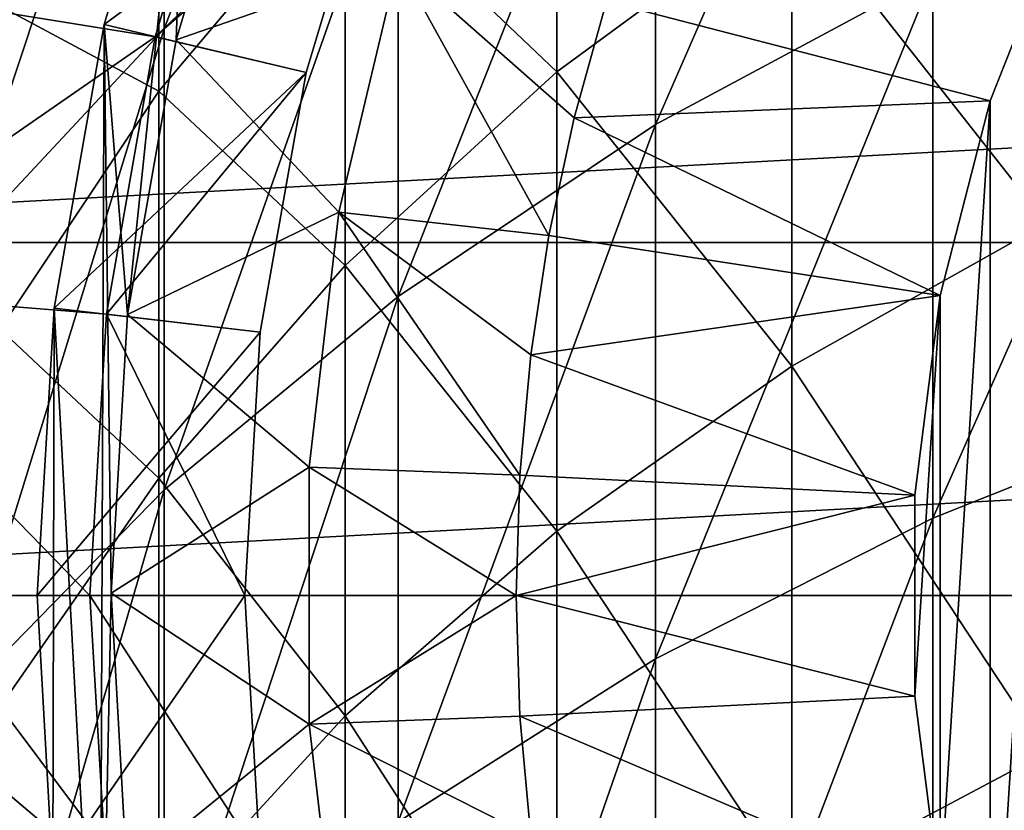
# Model space of a CAD drawing. Header units: millimetres. Extents: x -25 to 64, y -3 to 358.
# Tile 286 of 327: x -12 to -7, y 341 to 345. Entities that reach past the tile are written whole.
import ezdxf

# ---------------------------------------------------------------- set-up
doc = ezdxf.new("R2010")
doc.units = ezdxf.units.MM
doc.header["$LTSCALE"] = 52.148148
for name, color, linetype in [('387', 7, 'CONTINUOUS'), ('388', 7, 'CONTINUOUS'), ('404', 7, 'CONTINUOUS'), ('420', 7, 'CONTINUOUS'), ('435', 7, 'CONTINUOUS'), ('450', 7, 'CONTINUOUS'), ('451', 7, 'CONTINUOUS'), ('452', 7, 'CONTINUOUS'), ('453', 7, 'CONTINUOUS'), ('454', 7, 'CONTINUOUS'), ('460', 7, 'CONTINUOUS'), ('461', 7, 'CONTINUOUS'), ('462', 7, 'CONTINUOUS'), ('463', 7, 'CONTINUOUS'), ('464', 7, 'CONTINUOUS'), ('468', 7, 'CONTINUOUS'), ('486', 7, 'CONTINUOUS')]:
    doc.layers.add(name, color=color, linetype=linetype)

msp = doc.modelspace()

# ---------------------------------------------------------------- linework, layer by layer
at = {"layer": '387', "color": 7, "linetype": 'CONTINUOUS', "true_color": 0xaaaaaa}
for points in [[(-10.037, 345.8522, 16.9737), (-11.1472, 344.8901, 17.5279), (-10.037, 347.8123, 20.6916), (-10.037, 345.8522, 16.9737)], [(-10.037, 347.8123, 20.6916), (-11.1472, 344.8901, 17.5279), (-11.1472, 346.8116, 21.1723), (-10.037, 347.8123, 20.6916)], [(-7.5, 345.1432, 12.3759), (-8.8168, 344.4362, 12.857), (-7.5, 347.4493, 16.0537), (-7.5, 345.1432, 12.3759)], [(-7.5, 347.4493, 16.0537), (-8.8168, 344.4362, 12.857), (-8.8168, 346.7083, 16.4805), (-7.5, 347.4493, 16.0537)], [(-11.1472, 344.8901, 17.5279), (-12.1353, 343.8328, 18.1369), (-11.1472, 346.8116, 21.1723), (-11.1472, 344.8901, 17.5279)], [(-11.1472, 346.8116, 21.1723), (-12.1353, 343.8328, 18.1369), (-12.1353, 345.7117, 21.7006), (-11.1472, 346.8116, 21.1723)], [(-8.8168, 344.4362, 12.857), (-10.037, 343.6193, 13.4128), (-8.8168, 346.7083, 16.4805), (-8.8168, 344.4362, 12.857)], [(-8.8168, 346.7083, 16.4805), (-10.037, 343.6193, 13.4128), (-10.037, 345.8522, 16.9737), (-8.8168, 346.7083, 16.4805)], [(-10.037, 343.6193, 13.4128), (-11.1472, 342.7015, 14.0374), (-10.037, 345.8522, 16.9737), (-10.037, 343.6193, 13.4128)], [(-10.037, 345.8522, 16.9737), (-11.1472, 342.7015, 14.0374), (-11.1472, 344.8901, 17.5279), (-10.037, 345.8522, 16.9737)], [(-6.101, 343.1261, 8.4369), (-7.5, 342.5684, 8.8809), (-6.101, 345.7325, 11.9749), (-6.101, 343.1261, 8.4369)], [(-6.101, 345.7325, 11.9749), (-7.5, 342.5684, 8.8809), (-7.5, 345.1432, 12.3759), (-6.101, 345.7325, 11.9749)], [(-7.5, 342.5684, 8.8809), (-8.8168, 341.8994, 9.4135), (-7.5, 345.1432, 12.3759), (-7.5, 342.5684, 8.8809)], [(-7.5, 345.1432, 12.3759), (-8.8168, 341.8994, 9.4135), (-8.8168, 344.4362, 12.857), (-7.5, 345.1432, 12.3759)], [(-11.1472, 342.7015, 14.0374), (-12.1353, 341.6927, 14.7239), (-11.1472, 344.8901, 17.5279), (-11.1472, 342.7015, 14.0374)], [(-11.1472, 344.8901, 17.5279), (-12.1353, 341.6927, 14.7239), (-12.1353, 343.8328, 18.1369), (-11.1472, 344.8901, 17.5279)], [(-8.8168, 341.8994, 9.4135), (-10.037, 341.1264, 10.0289), (-8.8168, 344.4362, 12.857), (-8.8168, 341.8994, 9.4135)], [(-8.8168, 344.4362, 12.857), (-10.037, 341.1264, 10.0289), (-10.037, 343.6193, 13.4128), (-8.8168, 344.4362, 12.857)], [(-10.037, 341.1264, 10.0289), (-11.1472, 340.2578, 10.7204), (-10.037, 343.6193, 13.4128), (-10.037, 341.1264, 10.0289)], [(-10.037, 343.6193, 13.4128), (-11.1472, 340.2578, 10.7204), (-11.1472, 342.7015, 14.0374), (-10.037, 343.6193, 13.4128)], [(-6.101, 340.2623, 5.1039), (-7.5, 339.7394, 5.5883), (-6.101, 343.1261, 8.4369), (-6.101, 340.2623, 5.1039)], [(-6.101, 343.1261, 8.4369), (-7.5, 339.7394, 5.5883), (-7.5, 342.5684, 8.8809), (-6.101, 343.1261, 8.4369)], [(-11.1472, 340.2578, 10.7204), (-12.1353, 339.3032, 11.4804), (-11.1472, 342.7015, 14.0374), (-11.1472, 340.2578, 10.7204)], [(-11.1472, 342.7015, 14.0374), (-12.1353, 339.3032, 11.4804), (-12.1353, 341.6927, 14.7239), (-11.1472, 342.7015, 14.0374)], [(-7.5, 339.7394, 5.5883), (-8.8168, 339.1122, 6.1695), (-7.5, 342.5684, 8.8809), (-7.5, 339.7394, 5.5883)], [(-7.5, 342.5684, 8.8809), (-8.8168, 339.1122, 6.1695), (-8.8168, 341.8994, 9.4135), (-7.5, 342.5684, 8.8809)], [(-8.8168, 339.1122, 6.1695), (-10.037, 338.3873, 6.841), (-8.8168, 341.8994, 9.4135), (-8.8168, 339.1122, 6.1695)], [(-8.8168, 341.8994, 9.4135), (-10.037, 338.3873, 6.841), (-10.037, 341.1264, 10.0289), (-8.8168, 341.8994, 9.4135)]]:
    msp.add_3dface(points, dxfattribs=at)
at = {"layer": '388', "color": 7, "linetype": 'CONTINUOUS', "true_color": 0xaaaaaa}
for points in [[(-10.2892, 345.6422, 21.7339), (-9.2839, 344.6856, 17.6457), (-9.2839, 346.5988, 21.2745), (-10.2892, 345.6422, 21.7339)], [(-9.2839, 344.6856, 17.6457), (-8.1699, 345.5056, 17.1733), (-9.2839, 346.5988, 21.2745), (-9.2839, 344.6856, 17.6457)], [(-8.1699, 345.5056, 17.1733), (-6.96, 343.9669, 13.1763), (-6.96, 346.2164, 16.7639), (-8.1699, 345.5056, 17.1733)], [(-11.9274, 344.9967, 26.303), (-11.1738, 344.5932, 22.2377), (-11.1738, 346.1632, 25.8467), (-11.9274, 344.9967, 26.303)], [(-11.1738, 344.5932, 22.2377), (-10.2892, 345.6422, 21.7339), (-11.1738, 346.1632, 25.8467), (-11.1738, 344.5932, 22.2377)], [(-11.1738, 344.5932, 22.2377), (-10.2892, 343.7661, 18.1754), (-10.2892, 345.6422, 21.7339), (-11.1738, 344.5932, 22.2377)], [(-10.2892, 343.7661, 18.1754), (-9.2839, 344.6856, 17.6457), (-10.2892, 345.6422, 21.7339), (-10.2892, 343.7661, 18.1754)], [(-9.2839, 344.6856, 17.6457), (-8.1699, 343.2887, 13.6378), (-8.1699, 345.5056, 17.1733), (-9.2839, 344.6856, 17.6457)], [(-8.1699, 343.2887, 13.6378), (-6.96, 343.9669, 13.1763), (-8.1699, 345.5056, 17.1733), (-8.1699, 343.2887, 13.6378)], [(-11.9274, 343.4642, 22.78), (-11.1738, 344.5932, 22.2377), (-11.9274, 344.9967, 26.303), (-11.9274, 343.4642, 22.78)], [(-10.2892, 343.7661, 18.1754), (-9.2839, 342.5064, 14.1702), (-9.2839, 344.6856, 17.6457), (-10.2892, 343.7661, 18.1754)], [(-9.2839, 342.5064, 14.1702), (-8.1699, 343.2887, 13.6378), (-9.2839, 344.6856, 17.6457), (-9.2839, 342.5064, 14.1702)], [(-11.9274, 343.4642, 22.78), (-11.1738, 342.7577, 18.7563), (-11.1738, 344.5932, 22.2377), (-11.9274, 343.4642, 22.78)], [(-11.1738, 342.7577, 18.7563), (-10.2892, 343.7661, 18.1754), (-11.1738, 344.5932, 22.2377), (-11.1738, 342.7577, 18.7563)], [(-8.1699, 343.2887, 13.6378), (-6.96, 341.4553, 9.7671), (-6.96, 343.9669, 13.1763), (-8.1699, 343.2887, 13.6378)], [(-11.1738, 342.7577, 18.7563), (-10.2892, 341.629, 14.7672), (-10.2892, 343.7661, 18.1754), (-11.1738, 342.7577, 18.7563)], [(-10.2892, 341.629, 14.7672), (-9.2839, 342.5064, 14.1702), (-10.2892, 343.7661, 18.1754), (-10.2892, 341.629, 14.7672)], [(-11.9274, 341.6724, 19.3815), (-11.1738, 342.7577, 18.7563), (-11.9274, 343.4642, 22.78), (-11.9274, 341.6724, 19.3815)], [(-9.2839, 342.5064, 14.1702), (-8.1699, 340.8135, 10.278), (-8.1699, 343.2887, 13.6378), (-9.2839, 342.5064, 14.1702)], [(-8.1699, 340.8135, 10.278), (-6.96, 341.4553, 9.7671), (-8.1699, 343.2887, 13.6378), (-8.1699, 340.8135, 10.278)], [(-11.9274, 341.6724, 19.3815), (-11.1738, 340.6669, 15.4219), (-11.1738, 342.7577, 18.7563), (-11.9274, 341.6724, 19.3815)], [(-11.1738, 340.6669, 15.4219), (-10.2892, 341.629, 14.7672), (-11.1738, 342.7577, 18.7563), (-11.1738, 340.6669, 15.4219)], [(-10.2892, 341.629, 14.7672), (-9.2839, 340.0732, 10.8674), (-9.2839, 342.5064, 14.1702), (-10.2892, 341.629, 14.7672)], [(-9.2839, 340.0732, 10.8674), (-8.1699, 340.8135, 10.278), (-9.2839, 342.5064, 14.1702), (-9.2839, 340.0732, 10.8674)], [(-11.9274, 339.6314, 16.1265), (-11.1738, 340.6669, 15.4219), (-11.9274, 341.6724, 19.3815), (-11.9274, 339.6314, 16.1265)], [(-11.1738, 340.6669, 15.4219), (-10.2892, 339.243, 11.5284), (-10.2892, 341.629, 14.7672), (-11.1738, 340.6669, 15.4219)], [(-10.2892, 339.243, 11.5284), (-9.2839, 340.0732, 10.8674), (-10.2892, 341.629, 14.7672), (-10.2892, 339.243, 11.5284)], [(-8.1699, 340.8135, 10.278), (-6.96, 338.6957, 6.5553), (-6.96, 341.4553, 9.7671), (-8.1699, 340.8135, 10.278)]]:
    msp.add_3dface(points, dxfattribs=at)
at = {"layer": '404', "color": 7, "linetype": 'CONTINUOUS', "true_color": 0x323232}
for points in [[(-11.19, 344.8521, 67), (-12.6741, 345.0928, 67), (-10.8065, 346.1332, 67), (-11.19, 344.8521, 67)], [(-12.9182, 343.6557, 67), (-12.6741, 345.0928, 67), (-11.19, 344.8521, 67), (-12.9182, 343.6557, 67)], [(-11.4222, 343.5352, 67), (-12.9182, 343.6557, 67), (-11.19, 344.8521, 67), (-11.4222, 343.5352, 67)], [(-13, 342.2, 67), (-12.9182, 343.6557, 67), (-11.5, 342.2, 67), (-13, 342.2, 67)], [(-11.5, 342.2, 67), (-12.9182, 343.6557, 67), (-11.4222, 343.5352, 67), (-11.5, 342.2, 67)], [(-12.9182, 340.7443, 67), (-13, 342.2, 67), (-11.4222, 340.8648, 67), (-12.9182, 340.7443, 67)], [(-13, 342.2, 67), (-11.5, 342.2, 67), (-11.4222, 340.8648, 67), (-13, 342.2, 67)]]:
    msp.add_3dface(points, dxfattribs=at)
at = {"layer": '420', "color": 7, "linetype": 'CONTINUOUS', "true_color": 0x323232}
for points in [[(-11.75, 342.2, 101), (-11.6755, 340.8789, 101), (-10.7647, 342.2, 67.5), (-11.75, 342.2, 101)], [(-10.7647, 342.2, 67.5), (-11.6755, 340.8789, 101), (-10.6919, 340.9501, 67.5), (-10.7647, 342.2, 67.5)]]:
    msp.add_3dface(points, dxfattribs=at)
at = {"layer": '435', "color": 7, "linetype": 'CONTINUOUS', "true_color": 0x323232}
for points in [[(-11.0414, 346.2187, 101), (-11.4333, 344.9097, 101), (-10.1156, 345.8816, 67.5), (-11.0414, 346.2187, 101)], [(-10.1156, 345.8816, 67.5), (-11.4333, 344.9097, 101), (-10.4745, 344.6825, 67.5), (-10.1156, 345.8816, 67.5)], [(-11.4333, 344.9097, 101), (-11.6705, 343.5641, 101), (-10.4745, 344.6825, 67.5), (-11.4333, 344.9097, 101)], [(-10.4745, 344.6825, 67.5), (-11.6705, 343.5641, 101), (-10.6919, 343.4499, 67.5), (-10.4745, 344.6825, 67.5)], [(-11.6705, 343.5641, 101), (-11.75, 342.2, 101), (-10.6919, 343.4499, 67.5), (-11.6705, 343.5641, 101)], [(-11.75, 342.2, 101), (-10.7647, 342.2, 67.5), (-10.6919, 343.4499, 67.5), (-11.75, 342.2, 101)]]:
    msp.add_3dface(points, dxfattribs=at)
at = {"layer": '450', "color": 7, "linetype": 'CONTINUOUS', "true_color": 0x323232}
for points in [[(-10.8065, 346.1331, 67.5), (-10.1156, 345.8816, 67.5), (-11.19, 344.852, 67.5), (-10.8065, 346.1331, 67.5)], [(-10.1156, 345.8816, 67.5), (-10.4745, 344.6825, 67.5), (-11.19, 344.852, 67.5), (-10.1156, 345.8816, 67.5)], [(-11.19, 344.852, 67.5), (-10.4745, 344.6825, 67.5), (-11.4222, 343.5352, 67.5), (-11.19, 344.852, 67.5)], [(-10.4745, 344.6825, 67.5), (-10.6919, 343.4499, 67.5), (-11.4222, 343.5352, 67.5), (-10.4745, 344.6825, 67.5)], [(-10.7647, 342.2, 67.5), (-11.5, 342.2, 67.5), (-11.4222, 343.5352, 67.5), (-10.7647, 342.2, 67.5)], [(-10.6919, 343.4499, 67.5), (-10.7647, 342.2, 67.5), (-11.4222, 343.5352, 67.5), (-10.6919, 343.4499, 67.5)], [(-10.7647, 342.2, 67.5), (-10.6919, 340.9501, 67.5), (-11.5, 342.2, 67.5), (-10.7647, 342.2, 67.5)], [(-11.5, 342.2, 67.5), (-10.6919, 340.9501, 67.5), (-11.4222, 340.8648, 67.5), (-11.5, 342.2, 67.5)]]:
    msp.add_3dface(points, dxfattribs=at)
at = {"layer": '451', "color": 7, "linetype": 'CONTINUOUS', "true_color": 0x323232}
for points in [[(-11.4222, 340.8648, 67), (-11.5, 342.2, 67), (-11.4222, 340.8648, 67.5), (-11.4222, 340.8648, 67)], [(-11.5, 342.2, 67), (-11.5, 342.2, 67.5), (-11.4222, 340.8648, 67.5), (-11.5, 342.2, 67)]]:
    msp.add_3dface(points, dxfattribs=at)
at = {"layer": '452', "color": 7, "linetype": 'CONTINUOUS', "true_color": 0x323232}
for points in [[(-11.19, 344.8521, 67), (-10.8065, 346.1332, 67), (-10.8065, 346.1331, 67.5), (-11.19, 344.8521, 67)], [(-11.19, 344.8521, 67), (-10.8065, 346.1331, 67.5), (-11.19, 344.852, 67.5), (-11.19, 344.8521, 67)], [(-11.4222, 343.5352, 67), (-11.19, 344.8521, 67), (-11.4222, 343.5352, 67.5), (-11.4222, 343.5352, 67)], [(-11.19, 344.8521, 67), (-11.19, 344.852, 67.5), (-11.4222, 343.5352, 67.5), (-11.19, 344.8521, 67)], [(-11.5, 342.2, 67), (-11.4222, 343.5352, 67), (-11.5, 342.2, 67.5), (-11.5, 342.2, 67)], [(-11.5, 342.2, 67.5), (-11.4222, 343.5352, 67), (-11.4222, 343.5352, 67.5), (-11.5, 342.2, 67.5)]]:
    msp.add_3dface(points, dxfattribs=at)
at = {"layer": '453', "color": 7, "linetype": 'CONTINUOUS', "true_color": 0x323232}
for points in [[(-11.4333, 344.9097, 101), (-11.0414, 346.2187, 101), (-11.3217, 343.5336, 101), (-11.4333, 344.9097, 101)], [(-11.3217, 343.5336, 101), (-11.0414, 346.2187, 101), (-11.0906, 344.8381, 101), (-11.3217, 343.5336, 101)], [(-11.0906, 344.8381, 101), (-11.0414, 346.2187, 101), (-10.7096, 346.107, 101), (-11.0906, 344.8381, 101)], [(-11.4529, 339.5746, 101), (-11.6705, 343.5641, 101), (-11.4333, 344.9097, 101), (-11.4529, 339.5746, 101)], [(-11.4529, 339.5746, 101), (-11.4333, 344.9097, 101), (-11.4, 342.211, 101), (-11.4529, 339.5746, 101)], [(-11.4, 342.211, 101), (-11.4333, 344.9097, 101), (-11.3217, 343.5336, 101), (-11.4, 342.211, 101)], [(-11.6755, 340.8789, 101), (-11.75, 342.2, 101), (-11.6705, 343.5641, 101), (-11.6755, 340.8789, 101)], [(-11.4529, 339.5746, 101), (-11.6755, 340.8789, 101), (-11.6705, 343.5641, 101), (-11.4529, 339.5746, 101)], [(-11.3243, 340.8883, 101), (-11.4529, 339.5746, 101), (-11.4, 342.211, 101), (-11.3243, 340.8883, 101)]]:
    msp.add_3dface(points, dxfattribs=at)
at = {"layer": '454', "color": 7, "linetype": 'CONTINUOUS', "true_color": 0xaaaaaa}
for points in [[(-15.1376, 345.5321, 237), (-15.4091, 343.876, 237), (15.1376, 345.5321, 237), (-15.1376, 345.5321, 237)], [(15.1376, 345.5321, 237), (-15.4091, 343.876, 237), (15.4091, 343.876, 237), (15.1376, 345.5321, 237)], [(-15.5, 342.2, 237), (15.5, 342.2, 237), (15.4091, 343.876, 237), (-15.5, 342.2, 237)], [(-15.4091, 343.876, 237), (-15.5, 342.2, 237), (15.4091, 343.876, 237), (-15.4091, 343.876, 237)], [(-15.4091, 340.524, 237), (15.5, 342.2, 237), (-15.5, 342.2, 237), (-15.4091, 340.524, 237)], [(15.4091, 340.524, 237), (15.5, 342.2, 237), (-15.4091, 340.524, 237), (15.4091, 340.524, 237)]]:
    msp.add_3dface(points, dxfattribs=at)
at = {"layer": '460', "color": 7, "linetype": 'CONTINUOUS', "true_color": 0x323232}
for points in [[(-7.228, 344.5486, 86), (-6.8767, 345.4359, 86), (-6.8767, 345.4359, 101), (-7.228, 344.5486, 86)], [(-7.228, 344.5485, 101), (-7.228, 344.5486, 86), (-6.8767, 345.4359, 101), (-7.228, 344.5485, 101)], [(-7.4654, 343.6241, 86), (-7.228, 344.5486, 86), (-7.4654, 343.6241, 101), (-7.4654, 343.6241, 86)], [(-7.4654, 343.6241, 101), (-7.228, 344.5486, 86), (-7.228, 344.5485, 101), (-7.4654, 343.6241, 101)], [(-7.585, 342.6772, 86), (-7.4654, 343.6241, 86), (-7.585, 342.6772, 101), (-7.585, 342.6772, 86)], [(-7.585, 342.6772, 101), (-7.4654, 343.6241, 86), (-7.4654, 343.6241, 101), (-7.585, 342.6772, 101)], [(-7.585, 341.7228, 86), (-7.585, 342.6772, 86), (-7.585, 341.7228, 101), (-7.585, 341.7228, 86)], [(-7.585, 341.7228, 101), (-7.585, 342.6772, 86), (-7.585, 342.6772, 101), (-7.585, 341.7228, 101)], [(-7.4654, 340.7759, 86), (-7.585, 341.7228, 86), (-7.4654, 340.7759, 101), (-7.4654, 340.7759, 86)], [(-7.4654, 340.7759, 101), (-7.585, 341.7228, 86), (-7.585, 341.7228, 101), (-7.4654, 340.7759, 101)]]:
    msp.add_3dface(points, dxfattribs=at)
at = {"layer": '461', "color": 7, "linetype": 'CONTINUOUS', "true_color": 0x323232}
for points in [[(-6.8767, 345.4359, 86), (-7.228, 344.5486, 86), (-9.0482, 345.0195, 86), (-6.8767, 345.4359, 86)], [(-9.0482, 345.0195, 86), (-7.228, 344.5486, 86), (-9.202, 344.4681, 86), (-9.0482, 345.0195, 86)], [(-7.228, 344.5486, 86), (-7.4654, 343.6241, 86), (-9.202, 344.4681, 86), (-7.228, 344.5486, 86)], [(-9.202, 344.4681, 86), (-7.4654, 343.6241, 86), (-9.3221, 343.9084, 86), (-9.202, 344.4681, 86)], [(-9.3221, 343.9084, 86), (-7.4654, 343.6241, 86), (-9.4083, 343.3424, 86), (-9.3221, 343.9084, 86)], [(-7.4654, 343.6241, 86), (-7.585, 342.6772, 86), (-9.4083, 343.3424, 86), (-7.4654, 343.6241, 86)], [(-9.4083, 343.3424, 86), (-7.585, 342.6772, 86), (-9.4601, 342.7722, 86), (-9.4083, 343.3424, 86)], [(-9.4601, 342.7722, 86), (-7.585, 342.6772, 86), (-9.4774, 342.2, 86), (-9.4601, 342.7722, 86)], [(-7.585, 342.6772, 86), (-7.585, 341.7228, 86), (-9.4774, 342.2, 86), (-7.585, 342.6772, 86)], [(-9.4774, 342.2, 86), (-7.585, 341.7228, 86), (-9.4601, 341.6278, 86), (-9.4774, 342.2, 86)], [(-7.585, 341.7228, 86), (-7.4654, 340.7759, 86), (-9.4601, 341.6278, 86), (-7.585, 341.7228, 86)], [(-9.4601, 341.6278, 86), (-7.4654, 340.7759, 86), (-9.4083, 341.0576, 86), (-9.4601, 341.6278, 86)]]:
    msp.add_3dface(points, dxfattribs=at)
at = {"layer": '462', "color": 7, "linetype": 'CONTINUOUS', "true_color": 0x323232}
for points in [[(-10.3183, 344.0194, 95), (-10.0373, 345.205, 95), (-10.3183, 344.0194, 86.5774), (-10.3183, 344.0194, 95)], [(-10.3183, 344.0194, 86.5774), (-10.0373, 345.205, 95), (-10.0373, 345.205, 86.5774), (-10.3183, 344.0194, 86.5774)], [(-10.4598, 342.8092, 95), (-10.3183, 344.0194, 95), (-10.4598, 342.8092, 86.5774), (-10.4598, 342.8092, 95)], [(-10.4598, 342.8092, 86.5774), (-10.3183, 344.0194, 95), (-10.3183, 344.0194, 86.5774), (-10.4598, 342.8092, 86.5774)], [(-10.4598, 341.5908, 95), (-10.4598, 342.8092, 95), (-10.4598, 341.5908, 86.5774), (-10.4598, 341.5908, 95)], [(-10.4598, 341.5908, 86.5774), (-10.4598, 342.8092, 95), (-10.4598, 342.8092, 86.5774), (-10.4598, 341.5908, 86.5774)], [(-10.3183, 340.3806, 95), (-10.4598, 341.5908, 95), (-10.3183, 340.3806, 86.5774), (-10.3183, 340.3806, 95)], [(-10.3183, 340.3806, 86.5774), (-10.4598, 341.5908, 95), (-10.4598, 341.5908, 86.5774), (-10.3183, 340.3806, 86.5774)]]:
    msp.add_3dface(points, dxfattribs=at)
at = {"layer": '463', "color": 7, "linetype": 'CONTINUOUS', "true_color": 0x323232}
for points in [[(-10.7096, 346.107, 95), (-10.0373, 345.205, 95), (-11.0906, 344.8381, 95), (-10.7096, 346.107, 95)], [(-10.0373, 345.205, 95), (-10.3183, 344.0194, 95), (-11.0906, 344.8381, 95), (-10.0373, 345.205, 95)], [(-11.0906, 344.8381, 95), (-10.3183, 344.0194, 95), (-11.3217, 343.5336, 95), (-11.0906, 344.8381, 95)], [(-10.3183, 344.0194, 95), (-10.4598, 342.8092, 95), (-11.3217, 343.5336, 95), (-10.3183, 344.0194, 95)], [(-11.3217, 343.5336, 95), (-10.4598, 342.8092, 95), (-11.4, 342.211, 95), (-11.3217, 343.5336, 95)], [(-10.4598, 342.8092, 95), (-10.4598, 341.5908, 95), (-11.4, 342.211, 95), (-10.4598, 342.8092, 95)], [(-11.4, 342.211, 95), (-10.4598, 341.5908, 95), (-11.3243, 340.8883, 95), (-11.4, 342.211, 95)], [(-10.4598, 341.5908, 95), (-10.3183, 340.3806, 95), (-11.3243, 340.8883, 95), (-10.4598, 341.5908, 95)]]:
    msp.add_3dface(points, dxfattribs=at)
at = {"layer": '464', "color": 7, "linetype": 'CONTINUOUS', "true_color": 0x323232}
for points in [[(-11.0906, 344.8381, 101), (-10.7096, 346.107, 101), (-11.0906, 344.8381, 95), (-11.0906, 344.8381, 101)], [(-10.7096, 346.107, 101), (-10.7096, 346.107, 95), (-11.0906, 344.8381, 95), (-10.7096, 346.107, 101)], [(-11.3217, 343.5336, 101), (-11.0906, 344.8381, 101), (-11.3217, 343.5336, 95), (-11.3217, 343.5336, 101)], [(-11.0906, 344.8381, 101), (-11.0906, 344.8381, 95), (-11.3217, 343.5336, 95), (-11.0906, 344.8381, 101)], [(-11.4, 342.211, 101), (-11.3217, 343.5336, 101), (-11.4, 342.211, 95), (-11.4, 342.211, 101)], [(-11.3217, 343.5336, 101), (-11.3217, 343.5336, 95), (-11.4, 342.211, 95), (-11.3217, 343.5336, 101)], [(-11.3243, 340.8883, 101), (-11.4, 342.211, 101), (-11.3243, 340.8883, 95), (-11.3243, 340.8883, 101)], [(-11.4, 342.211, 101), (-11.4, 342.211, 95), (-11.3243, 340.8883, 95), (-11.4, 342.211, 101)]]:
    msp.add_3dface(points, dxfattribs=at)
at = {"layer": '468', "color": 7, "linetype": 'CONTINUOUS', "true_color": 0x323232}
for points in [[(-9.3221, 343.9084, 86), (-10.3183, 344.0194, 86.5774), (-10.0373, 345.205, 86.5774), (-9.3221, 343.9084, 86)], [(-9.0482, 345.0195, 86), (-9.202, 344.4681, 86), (-10.0373, 345.205, 86.5774), (-9.0482, 345.0195, 86)], [(-9.202, 344.4681, 86), (-9.3221, 343.9084, 86), (-10.0373, 345.205, 86.5774), (-9.202, 344.4681, 86)], [(-9.4601, 342.7722, 86), (-10.4598, 342.8092, 86.5774), (-10.3183, 344.0194, 86.5774), (-9.4601, 342.7722, 86)], [(-9.3221, 343.9084, 86), (-9.4083, 343.3424, 86), (-10.3183, 344.0194, 86.5774), (-9.3221, 343.9084, 86)], [(-9.4083, 343.3424, 86), (-9.4601, 342.7722, 86), (-10.3183, 344.0194, 86.5774), (-9.4083, 343.3424, 86)], [(-9.4601, 342.7722, 86), (-9.4774, 342.2, 86), (-10.4598, 342.8092, 86.5774), (-9.4601, 342.7722, 86)], [(-9.4774, 342.2, 86), (-10.4598, 341.5908, 86.5774), (-10.4598, 342.8092, 86.5774), (-9.4774, 342.2, 86)], [(-9.4774, 342.2, 86), (-9.4601, 341.6278, 86), (-10.4598, 341.5908, 86.5774), (-9.4774, 342.2, 86)], [(-9.4601, 341.6278, 86), (-9.4083, 341.0576, 86), (-10.4598, 341.5908, 86.5774), (-9.4601, 341.6278, 86)], [(-9.4083, 341.0576, 86), (-10.3183, 340.3806, 86.5774), (-10.4598, 341.5908, 86.5774), (-9.4083, 341.0576, 86)]]:
    msp.add_3dface(points, dxfattribs=at)
at = {"layer": '486', "color": 7, "linetype": 'CONTINUOUS', "true_color": 0x323232}
for points in [[(-6.8767, 338.9641, 101), (-7.228, 339.8515, 101), (-6.8767, 345.4359, 101), (-6.8767, 338.9641, 101)], [(-7.228, 339.8515, 101), (-7.228, 344.5485, 101), (-6.8767, 345.4359, 101), (-7.228, 339.8515, 101)], [(-7.228, 339.8515, 101), (-7.4654, 340.7759, 101), (-7.228, 344.5485, 101), (-7.228, 339.8515, 101)], [(-7.4654, 340.7759, 101), (-7.4654, 343.6241, 101), (-7.228, 344.5485, 101), (-7.4654, 340.7759, 101)], [(-7.4654, 340.7759, 101), (-7.585, 341.7228, 101), (-7.4654, 343.6241, 101), (-7.4654, 340.7759, 101)], [(-7.585, 341.7228, 101), (-7.585, 342.6772, 101), (-7.4654, 343.6241, 101), (-7.585, 341.7228, 101)]]:
    msp.add_3dface(points, dxfattribs=at)

doc.saveas('drawing.dxf')
